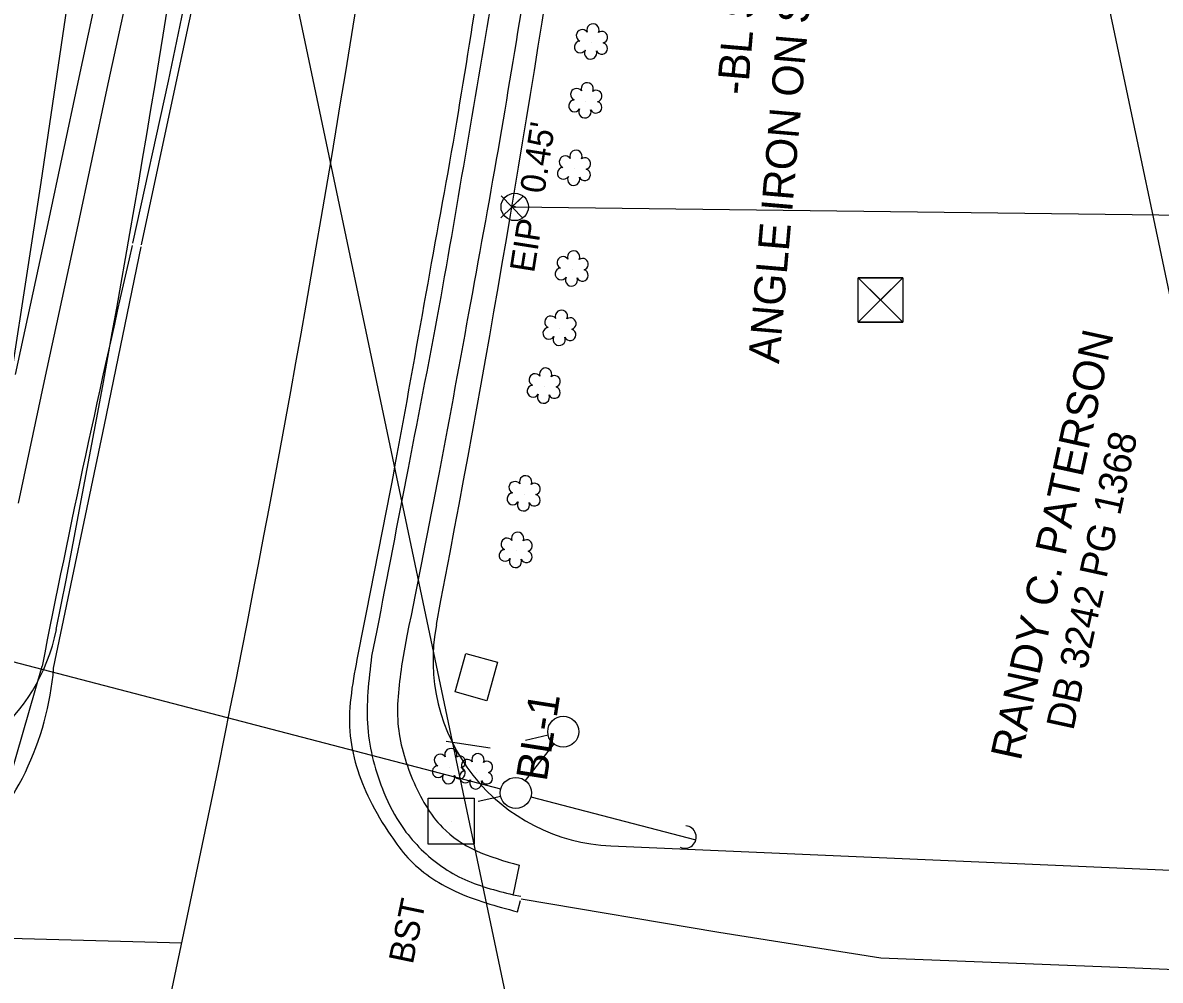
# Model space of a CAD drawing. Extents: x 1611576 to 1617186, y 899279 to 905462.
# Drawn here: x 1616603.9 to 1616787.3, y 901658.2 to 901812.5 of the extents above; entities that cross this region are included whole.
import ezdxf

# ---------------------------------------------------------------- set-up
doc = ezdxf.new("R2010")
doc.units = 0
for name, color, linetype in [('CTL Secondary Horizontal and Vertical CELL', 7, 'Continuous'), ('CTL Secondary Horizontal and Vertical Text', 7, 'Continuous'), ('CTL Vertical Benchmark CELL', 7, 'Continuous'), ('CTL Vertical Benchmark Text', 7, 'Continuous'), ('Default', 7, 'Continuous'), ('Exist Horizontal Alignment', 7, 'Continuous'), ('Exist Other Culture Area Outline', 7, 'Continuous'), ('Exist Other Culture Sign', 7, 'Continuous'), ('Exist Property Corner CELL', 7, 'Continuous'), ('Exist Property Deed Book Text', 7, 'Continuous'), ('Exist Property Iron Pin CELL', 7, 'Continuous'), ('Exist Property Iron Pin Text', 7, 'Continuous'), ('Exist Property Line', 7, 'Continuous'), ('Exist Property Line Text', 7, 'Continuous'), ('Exist Property Owner Text', 7, 'Continuous'), ('Exist Right of Way Line', 7, 'Continuous'), ('Exist Roads Curbs', 7, 'Continuous'), ('Exist Roads EOP', 7, 'Continuous'), ('Exist Roads EOP Other', 7, 'Continuous'), ('Exist Roads EOP Text', 7, 'Continuous'), ('Exist Roads EOT', 7, 'Continuous'), ('Exist Vegetation Shrub CELL', 7, 'Continuous'), ('P Pole (Pow Co) CELL', 7, 'Continuous'), ('Prop 6 In Gas Line (B2)', 7, 'Continuous'), ('Prop OH Pow Lines', 7, 'Continuous')]:
    doc.layers.add(name, color=color, linetype=linetype)

# ---------------------------------------------------------------- blocks, each defined once
blk = doc.blocks.new('CTL SECONDARY HORIZONTAL AND VERTICAL')
at = {"layer": 'CTL Secondary Horizontal and Vertical CELL'}
blk.add_line((0, 0), (0, 0), dxfattribs=at)
blk.add_lwpolyline([(-0.1043, 0.0004), (0.0005, 0.1052), (0.1055, 0.0002), (0.0007, -0.1047)], close=True, dxfattribs=at)
blk = doc.blocks.new('CTL VERTICAL BENCHMARK')
at = {"layer": 'CTL Vertical Benchmark CELL'}
blk.add_line((0, 0), (0, 0), dxfattribs=at)
blk.add_lwpolyline([(-0.072, 0.07175), (0.07175, 0.07175), (0.07175, -0.072), (-0.072, -0.072)], close=True, dxfattribs=at)
for points in [[(0.07175, 0.07175), (-0.072, -0.072), (-0.000125, -0.000125), (0.07175, -0.072), (-0.072, 0.07175)], [(-0.000125, -0.000125), (0.07175, 0.07175), (-0.072, 0.07175), (-0.000125, -0.000125)], [(-0.000125, -0.000125), (-0.072, -0.072), (0.07175, -0.072), (-0.000125, -0.000125)]]:
    blk.add_lwpolyline(points, dxfattribs=at)
blk = doc.blocks.new('EXIST PROPERTY IRON PIN')
at = {"layer": 'Exist Property Iron Pin CELL'}
for radius in [0.0441, 0.00141]:
    blk.add_circle((0, 0), radius, dxfattribs=at)

msp = doc.modelspace()

# ---------------------------------------------------------------- linework, layer by layer
at = {"layer": 'Default'}
for p, q in [((1616688.59, 901697.66), (1616684.94, 901696.82)), ((1616680.95, 901687.79), (1616677.3, 901686.96))]:
    msp.add_line(p, q, dxfattribs=at)
for centre in [(1616691.03, 901698.22), (1616683.39, 901688.35)]:
    msp.add_circle(centre, 2.5, dxfattribs=at)
at = {"layer": 'Exist Horizontal Alignment'}
for p, q in [((1616574.86, 901406.65), (1616630.66, 901669.55)), ((1616552.68, 901666.19), (1616629.52, 901664.2))]:
    msp.add_line(p, q, dxfattribs=at)
msp.add_arc((1613828.3, 902264.36), 2864.79, 348.01667, 354.06667, dxfattribs=at)
at = {"layer": 'Exist Other Culture Area Outline'}
msp.add_lwpolyline([(1616680.46, 901709.4), (1616678.74, 901703.21), (1616673.6, 901704.64), (1616675.32, 901710.82)], close=True, dxfattribs=at)
at = {"layer": 'Exist Other Culture Sign'}
msp.add_line((1616679.25, 901695.58), (1616672.14, 901696.64), dxfattribs=at)
at = {"layer": 'Exist Property Corner CELL'}
msp.add_line((1616682.76, 901782.81), (1616682.76, 901782.81), dxfattribs=at)
msp.add_lwpolyline([(1616680.97, 901781.06), (1616684.55, 901784.56), (1616682.76, 901782.81), (1616681.01, 901784.6), (1616684.5, 901781.02)], dxfattribs=at)
at = {"layer": 'Exist Property Line'}
for p, q in [((1616682.76, 901782.81), (1616683.21, 901782.81)), ((1616683.21, 901782.81), (1616858.2, 901780.7))]:
    msp.add_line(p, q, dxfattribs=at)
at = {"layer": 'Exist Right of Way Line'}
for p, q in [((1616010.65, 905462.23), (1616993.32, 900797.76)), ((1615887.44, 905426.15), (1616864.55, 900788.06)), ((1616698.72, 901679.81), (1616815.77, 901674.7))]:
    msp.add_line(p, q, dxfattribs=at)
for centre, radius, start, end in [((1613828.3, 902264.36), 2834.79, 348.81938, 354.06667), ((1613828.3, 902264.36), 2894.79, 349.06983, 354.06667), ((1616579.86, 901720.5), 30, 268.5167, 348.8194), ((1616700.03, 901709.78), 30, 169.0698, 267.5)]:
    msp.add_arc(centre, radius, start, end, dxfattribs=at)
at = {"layer": 'Exist Roads Curbs'}
for p, q in [((1616660.97, 901714.53), (1616660.13, 901710.39)), ((1616682.95, 901671.93), (1616684.19, 901671.68))]:
    msp.add_line(p, q, dxfattribs=at)
for points in [[(1616691.77, 901901.9), (1616686.34, 901861.26), (1616680.02, 901819.66), (1616675.75, 901794.24), (1616671.27, 901768.31), (1616666.01, 901740.71), (1616660.97, 901714.53)], [(1616660.13, 901710.39), (1616659.51, 901698.88), (1616662.13, 901688.4), (1616665.05, 901682.91), (1616667.77, 901679.62), (1616674.67, 901674.61), (1616682.95, 901671.93)]]:
    msp.add_spline(points, degree=3, dxfattribs=at)
at = {"layer": 'Exist Roads EOP'}
for p, q in [((1616658.75, 901714.99), (1616657.92, 901710.64)), ((1616601.81, 901690.68), (1616606.99, 901708.78)), ((1616683.67, 901669.19), (1616684.15, 901670.99))]:
    msp.add_line(p, q, dxfattribs=at)
for points in [[(1616621.64, 901776.98), (1616627.39, 901803.1), (1616632.77, 901828.92), (1616641.71, 901868.37), (1616650.08, 901907.37), (1616655.28, 901931.6)], [(1616684.24, 901671.26), (1616716.14, 901665.89), (1616742.26, 901661.79), (1616781.94, 901660.21), (1616824.78, 901658.44)]]:
    msp.add_lwpolyline(points, dxfattribs=at)
msp.add_ellipse((1618623.91, 901315), major_axis=(-543.78, -2018.83), ratio=0.982805, start_param=4.748311, end_param=4.78148, dxfattribs=at)
for points in [[(1616700.93, 902023.09), (1616697.48, 901980.45), (1616693.1, 901936.47), (1616691.15, 901917.39), (1616689.48, 901902.09), (1616684.13, 901861.58), (1616677.6, 901820.03), (1616673.54, 901794.89), (1616668.88, 901768.87), (1616663.9, 901741.21), (1616658.75, 901714.99)], [(1616657.92, 901710.64), (1616656.63, 901698.28), (1616659.83, 901687.24), (1616663.21, 901681.51), (1616665.99, 901677.89), (1616673.59, 901672.51), (1616683.67, 901669.19)]]:
    msp.add_spline(points, degree=3, dxfattribs=at)
at = {"layer": 'Exist Roads EOP Other'}
for p, q in [((1616665.83, 901713.67), (1616665.05, 901709.43)), ((1616683.93, 901676.7), (1616682.98, 901672.05))]:
    msp.add_line(p, q, dxfattribs=at)
for points in [[(1616602.69, 901755.79), (1616607.96, 901780.12), (1616612.82, 901802.9), (1616617.67, 901825.43)], [(1616603.19, 901735.05), (1616607.38, 901754.79), (1616612.65, 901779.11), (1616617.51, 901801.89), (1616622.36, 901824.42)]]:
    msp.add_lwpolyline(points, dxfattribs=at)
for points in [[(1616695.94, 901894.59), (1616691.35, 901860.52), (1616684.94, 901818.83), (1616680.8, 901793.73), (1616676.08, 901767.37), (1616671.02, 901740.02), (1616665.83, 901713.67)], [(1616665.05, 901709.43), (1616664.38, 901699.59), (1616666.75, 901690.51), (1616668.88, 901686.3), (1616671.55, 901682.78), (1616676.92, 901679.09), (1616683.93, 901676.7)]]:
    msp.add_spline(points, degree=3, dxfattribs=at)
at = {"layer": 'Exist Roads EOT'}
for points in [[(1616623.04, 901776.71), (1616628.63, 901802.84), (1616634.16, 901828.59), (1616642.69, 901868.2), (1616651.43, 901907.18), (1616657.03, 901931.53)], [(1616608.85, 901708.44), (1616617.05, 901747.7), (1616622.98, 901776.36)]]:
    msp.add_lwpolyline(points, dxfattribs=at)
msp.add_ellipse((1616561.86, 901712.27), major_axis=(4.78, 46.93), ratio=0.999551, start_param=3.993091, end_param=4.732604, dxfattribs=at)
at = {"layer": 'Exist Vegetation Shrub CELL'}
for p, q in [((1616695.59, 901809.3), (1616695.59, 901809.3)), ((1616694.67, 901799.81), (1616694.67, 901799.81)), ((1616692.85, 901788.93), (1616692.85, 901788.93)), ((1616692.49, 901772.71), (1616692.49, 901772.71)), ((1616690.51, 901763.14), (1616690.51, 901763.14)), ((1616687.97, 901753.82), (1616687.97, 901753.82)), ((1616684.73, 901736.46), (1616684.73, 901736.46)), ((1616683.45, 901727.35), (1616683.45, 901727.35)), ((1616672.68, 901692.48), (1616672.68, 901692.48)), ((1616677.05, 901691.65), (1616677.05, 901691.65))]:
    msp.add_line(p, q, dxfattribs=at)
for centre, radius, start, end in [((1616694.11, 901810.43), 0.968, 35.8908, 245.4216), ((1616695.82, 901811.34), 0.99, 334.8391, 200.4717), ((1616697.26, 901810.17), 0.929, 284.4567, 126.0861), ((1616693.79, 901808.6), 0.955, 95.1099, 327.9534), ((1616697.23, 901808.37), 0.937, 204.9913, 73.4601), ((1616695.46, 901807.62), 0.984, 151.2797, 21.387), ((1616693.19, 901800.94), 0.968, 35.8908, 245.4216), ((1616694.9, 901801.85), 0.99, 334.8391, 200.4717), ((1616692.87, 901799.11), 0.955, 95.1099, 327.9534), ((1616696.34, 901800.68), 0.929, 284.4567, 126.0861), ((1616694.54, 901798.13), 0.984, 151.2797, 21.387), ((1616696.31, 901798.88), 0.937, 204.9913, 73.4601), ((1616691.36, 901790.06), 0.968, 35.8908, 245.4216), ((1616693.08, 901790.97), 0.99, 334.8391, 200.4717), ((1616691.05, 901788.23), 0.955, 95.1099, 327.9534), ((1616694.52, 901789.8), 0.929, 284.4567, 126.0861), ((1616692.72, 901787.25), 0.984, 151.2797, 21.387), ((1616694.48, 901788), 0.937, 204.9913, 73.4601), ((1616691, 901773.84), 0.968, 35.8908, 245.4216), ((1616692.71, 901774.75), 0.99, 334.8391, 200.4717), ((1616694.16, 901773.58), 0.929, 284.4567, 126.0861), ((1616690.69, 901772), 0.955, 95.1099, 327.9534), ((1616694.12, 901771.78), 0.937, 204.9913, 73.4601), ((1616692.36, 901771.02), 0.984, 151.2797, 21.387), ((1616689.03, 901764.26), 0.968, 35.8908, 245.4216), ((1616690.74, 901765.18), 0.99, 334.8391, 200.4717), ((1616688.71, 901762.43), 0.955, 95.1099, 327.9534), ((1616692.18, 901764.01), 0.929, 284.4567, 126.0861), ((1616690.38, 901761.45), 0.984, 151.2797, 21.387), ((1616692.15, 901762.21), 0.937, 204.9913, 73.4601), ((1616686.49, 901754.95), 0.968, 35.8908, 245.4216), ((1616688.2, 901755.86), 0.99, 334.8391, 200.4717), ((1616686.17, 901753.12), 0.955, 95.1099, 327.9534), ((1616689.64, 901754.69), 0.929, 284.4567, 126.0861), ((1616687.84, 901752.14), 0.984, 151.2797, 21.387), ((1616689.61, 901752.89), 0.937, 204.9913, 73.4601), ((1616684.96, 901738.5), 0.99, 334.8391, 200.4717), ((1616683.25, 901737.59), 0.968, 35.8908, 245.4216), ((1616686.41, 901737.33), 0.929, 284.4567, 126.0861), ((1616682.93, 901735.76), 0.955, 95.1099, 327.9534), ((1616686.37, 901735.53), 0.937, 204.9913, 73.4601), ((1616684.61, 901734.78), 0.984, 151.2797, 21.387), ((1616683.68, 901729.39), 0.99, 334.8391, 200.4717), ((1616681.97, 901728.47), 0.968, 35.8908, 245.4216), ((1616685.13, 901728.22), 0.929, 284.4567, 126.0861), ((1616681.65, 901726.64), 0.955, 95.1099, 327.9534), ((1616685.09, 901726.42), 0.937, 204.9913, 73.4601), ((1616683.33, 901725.66), 0.984, 151.2797, 21.387), ((1616672.91, 901694.52), 0.99, 334.8391, 200.4717), ((1616671.19, 901693.61), 0.968, 35.8908, 245.4216), ((1616674.35, 901693.35), 0.929, 284.4567, 126.0861), ((1616675.57, 901692.78), 0.968, 35.8908, 245.4216), ((1616677.28, 901693.69), 0.99, 334.8391, 200.4717), ((1616670.88, 901691.78), 0.955, 95.1099, 327.9534), ((1616674.31, 901691.55), 0.937, 204.9913, 73.4601), ((1616675.25, 901690.94), 0.955, 95.1099, 327.9534), ((1616678.73, 901692.52), 0.929, 284.4567, 126.0861), ((1616672.55, 901690.8), 0.984, 151.2797, 21.387), ((1616676.92, 901689.96), 0.984, 151.2797, 21.387), ((1616678.69, 901690.72), 0.937, 204.9913, 73.4601)]:
    msp.add_arc(centre, radius, start, end, dxfattribs=at)
at = {"layer": 'P Pole (Pow Co) CELL'}
msp.add_line((1616685.8, 901687.71), (1616712.42, 901680.8), dxfattribs=at)
msp.add_arc((1616710.66, 901681.24), 1.82, 245.6781, 85.2644, dxfattribs=at)
at = {"layer": 'Prop 6 In Gas Line (B2)'}
for p, q in [((1616606.82, 901786.74), (1616612.3, 901823.89)), ((1616598.59, 901733.41), (1616606.82, 901786.74))]:
    msp.add_line(p, q, dxfattribs=at)
at = {"layer": 'Prop OH Pow Lines'}
for p, q in [((1616680.97, 901688.97), (1616578.54, 901715.64)), ((1616689.5, 901696.24), (1616684.92, 901690.33))]:
    msp.add_line(p, q, dxfattribs=at)

# ---------------------------------------------------------------- block references
at = {"layer": 'CTL Secondary Horizontal and Vertical CELL', "xscale": 50, "yscale": 49.99999999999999, "rotation": 44.99999999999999}
msp.add_blockref('CTL SECONDARY HORIZONTAL AND VERTICAL', (1616672.94, 901683.77), dxfattribs=at)
msp.add_blockref('CTL SECONDARY HORIZONTAL AND VERTICAL', (1616672.94, 901683.77), dxfattribs=at)
at = {"layer": 'CTL Vertical Benchmark CELL', "xscale": 50, "yscale": 50}
msp.add_blockref('CTL VERTICAL BENCHMARK', (1616742.19, 901767.82), dxfattribs=at)
msp.add_blockref('CTL VERTICAL BENCHMARK', (1616742.19, 901767.82), dxfattribs=at)
msp.add_blockref('CTL VERTICAL BENCHMARK', (1616742.19, 901767.82), dxfattribs=at)
at = {"layer": 'Exist Property Iron Pin CELL', "xscale": 50, "yscale": 50}
msp.add_blockref('EXIST PROPERTY IRON PIN', (1616683.21, 901782.81), dxfattribs=at)

# ---------------------------------------------------------------- texts
at = {"layer": 'CTL Secondary Horizontal and Vertical Text'}
msp.add_text('BL-1', height=5, rotation=81.0417, dxfattribs=at).set_placement((1616688.34, 901690.07))
at = {"layer": 'CTL Vertical Benchmark Text'}
for s, p in [('ANGLE IRON ON S.W. BASE OF TRANSMISSION TOWER', (1616725.83, 901757.45)), ("-BL STA.- 8+96.44 75.03' RT", (1616720.77, 901800.76))]:
    msp.add_text(s, height=5, rotation=85.075, dxfattribs=at).set_placement(p)
at = {"layer": 'Exist Property Deed Book Text'}
msp.add_text('DB 3242 PG 1368', height=4.5, rotation=77.7167, dxfattribs=at).set_placement((1616773.28, 901698.28))
at = {"layer": 'Exist Property Iron Pin Text'}
msp.add_text('EIP', height=4, rotation=81.0417, dxfattribs=at).set_placement((1616686.33, 901772.07))
at = {"layer": 'Exist Property Line Text'}
msp.add_text("0.45'", height=4, rotation=81.0417, dxfattribs=at).set_placement((1616687.98, 901784.82))
at = {"layer": 'Exist Property Owner Text'}
msp.add_text('RANDY C. PATERSON', height=5, rotation=77.7167, dxfattribs=at).set_placement((1616764.8, 901693.38))
at = {"layer": 'Exist Roads EOP Text'}
msp.add_text('BST', height=4, rotation=78.2247, dxfattribs=at).set_placement((1616666.76, 901660.6))

doc.saveas('drawing.dxf')
